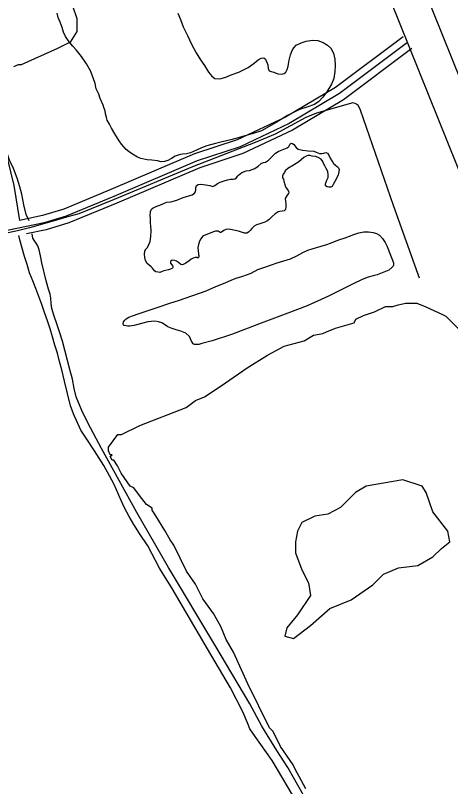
# Model space of a CAD drawing. Extents: x 3694830 to 3732949, y 415201 to 440970.
# Drawn here: x 3710027 to 3710912, y 427603 to 429171 of the extents above; entities that cross this region are included whole.
import ezdxf

# ---------------------------------------------------------------- set-up
doc = ezdxf.new("R2010")
doc.units = 0
for name, color, linetype in [('V-DTCH-CNTR', 7, 'Continuous'), ('V-ROAD-CNTR', 7, 'Continuous'), ('V-SITE-VEGE', 7, 'Continuous'), ('V-TOPO-SHOR', 7, 'Continuous')]:
    doc.layers.add(name, color=color, linetype=linetype)

msp = doc.modelspace()

# ---------------------------------------------------------------- linework, layer by layer
at = {"layer": 'V-DTCH-CNTR'}
msp.add_lwpolyline([(3710848.6, 428637.1), (3710795.9, 428784.9), (3710728.8, 428978.4), (3710724, 428988.7), (3710717.8, 428992.2), (3710713, 428993.6), (3710639.1, 428972.4), (3710617.7, 428963.5), (3710555.4, 428929.8), (3710514.7, 428912.7), (3710386.9, 428863.4), (3710228, 428796.9), (3710156.1, 428768.1), (3710136.1, 428762.6), (3710101.5, 428752.4), (3710055.9, 428739.4), (3710031.8, 428733.4), (3709980, 428722.5), (3709856.3, 428680.8), (3709635.3, 428597.2), (3709557.6, 428565.3)], dxfattribs=at)
at = {"layer": 'V-ROAD-CNTR'}
for points in [[(3710797.9, 429374), (3711300.6, 428124.7), (3711527.2, 427566.8), (3711704.8, 427131)], [(3710731.2, 429347.1), (3711234, 428097.7), (3711460.6, 427539.7), (3711638.2, 427103.9)], [(3710824.2, 429116), (3710686, 429012.3), (3710583.4, 428951.3), (3710483.9, 428904.1), (3710396.9, 428875.6), (3710227.3, 428803.4), (3710130.7, 428763.4), (3710086, 428749.8), (3709961.2, 428723.7), (3709782.1, 428668), (3709446.8, 428541.7), (3709158.9, 428438.6), (3709088, 428420.2)], [(3710815.2, 429128), (3710677.6, 429024.8), (3710576.3, 428964.6), (3710478.3, 428918.1), (3710391.6, 428889.6), (3710221.5, 428817.2), (3710125.7, 428777.5), (3710082.3, 428764.4), (3710035.4, 428754.5)], [(3710833.2, 429104), (3710694.3, 428999.8), (3710590.5, 428938.1), (3710489.4, 428890.2), (3710402.2, 428861.5), (3710233.1, 428789.6), (3710135.8, 428749.3), (3710089.8, 428735.3), (3710049.6, 428726.9)], [(3709991.5, 428956.6), (3710024.3, 428825.3), (3710035.4, 428754.5)], [(3710121.4, 428450.7), (3710117.1, 428467.5), (3710112.5, 428484.2), (3710107.7, 428500.9), (3710102.8, 428517.4), (3710097.6, 428534), (3710092.3, 428550.5), (3710086.7, 428566.9), (3710081, 428583.2), (3710075, 428599.5), (3710068.9, 428615.7), (3710062.6, 428631.8), (3710056.1, 428647.9), (3710050.9, 428664.6), (3710045.9, 428681.4), (3710041.1, 428698.2), (3710036.5, 428715.1), (3710034.3, 428723.7)], [(3710417.7, 427883.3), (3710345.8, 428005.6), (3710320.3, 428047.1), (3710296.4, 428092.8), (3710279.7, 428117.8), (3710268.2, 428135.8), (3710258.3, 428152.3), (3710249, 428169.9), (3710242.2, 428184.7), (3710227.7, 428217.6), (3710218.4, 428235.2), (3710206.9, 428255.9), (3710188.1, 428285.7), (3710170.9, 428311.7), (3710160.5, 428328.2), (3710151.2, 428347.4), (3710146.5, 428358), (3710139.3, 428377.1), (3710127, 428427.4), (3710121.4, 428450.7)], [(3710601.5, 427568.1), (3710548.9, 427655.8), (3710514.4, 427704.8), (3710504, 427720.7), (3710498.8, 427732.4), (3710489.5, 427754.7), (3710464.5, 427803.6), (3710417.7, 427883.3)]]:
    msp.add_lwpolyline(points, dxfattribs=at)
at = {"layer": 'V-SITE-VEGE'}
for points in [[(3710143.2, 429191.1), (3710152, 429165), (3710152, 429138.8)], [(3710152, 429138.8), (3710138.9, 429117), (3710112.7, 429103.9), (3710039.2, 429071.2)], [(3710039.2, 429071.2), (3710036.8, 429071.2), (3710032.9, 429070.8), (3710023.7, 429067)], [(3710216.5, 428285.5), (3710216.6, 428293), (3710235.5, 428319), (3710243, 428318.9), (3710280.5, 428337.2), (3710374.2, 428373.7), (3710393, 428388.5), (3710411.8, 428395.8), (3710445.6, 428417.9), (3710498.2, 428454.8), (3710539.5, 428480.6), (3710573.3, 428499), (3710614.5, 428509.8), (3710633.2, 428520.8), (3710652, 428524.4), (3710659.5, 428528.1), (3710678.2, 428535.4), (3710715.7, 428546.2), (3710719.5, 428553.7), (3710734.5, 428561), (3710756.9, 428568.3), (3710779.5, 428579.3), (3710794.4, 428579.2), (3710805.6, 428582.8), (3710820.6, 428586.4), (3710843, 428586.2), (3710861.6, 428578.6), (3710895.1, 428563.3), (3710902.5, 428559.5), (3710928.5, 428533.1)], [(3710617.5, 427598.4), (3710595.5, 427639.6), (3710591.8, 427647.1), (3710566, 427684.7), (3710551.3, 427714.7), (3710543.9, 427722.3), (3710499.9, 427812.3), (3710470.6, 427876.1), (3710455.9, 427902.4), (3710444.9, 427928.6), (3710430.2, 427954.9), (3710408.1, 427985), (3710393.4, 428015), (3710375, 428041.3), (3710349.3, 428093.8), (3710341.9, 428105.1), (3710330.9, 428123.9), (3710312.5, 428153.9), (3710305.1, 428165.2), (3710305.1, 428168.9), (3710294, 428176.5), (3710279.2, 428195.3), (3710268.2, 428210.3), (3710260.7, 428214.1), (3710242.3, 428240.4), (3710234.9, 428255.5), (3710227.6, 428266.7), (3710223.8, 428266.8), (3710220.2, 428274.3), (3710223.9, 428278), (3710220.2, 428278), (3710216.5, 428285.5)]]:
    msp.add_lwpolyline(points, dxfattribs=at)
msp.add_lwpolyline([(3710814.6, 428227), (3710740.5, 428213.9), (3710718.7, 428200.8), (3710688.2, 428170.3), (3710662, 428157.2), (3710635.9, 428152.9), (3710609.7, 428139.8), (3710601, 428122.3), (3710596.6, 428100.5), (3710596.6, 428078.7), (3710609.7, 428043.8), (3710622.8, 428017.6), (3710627.1, 427991.4), (3710601, 427952.2), (3710579.2, 427926), (3710574.8, 427908.6), (3710592.3, 427904.2), (3710627.1, 427930.4), (3710666.4, 427965.3), (3710710, 427982.7), (3710753.6, 428013.3), (3710775.4, 428035.1), (3710805.9, 428048.2), (3710845.1, 428052.5), (3710875.6, 428070), (3710893.1, 428087.4), (3710910.5, 428100.5), (3710906.1, 428122.3), (3710875.6, 428161.6), (3710862.5, 428200.8), (3710853.8, 428213.9)], close=True, dxfattribs=at)
at = {"layer": 'V-TOPO-SHOR'}
for points in [[(3710205.6, 428988.7), (3710199.5, 429002.7), (3710196.6, 429011.3), (3710191.6, 429022.1), (3710189.3, 429032.7), (3710185.6, 429044.7), (3710179.9, 429059), (3710171.7, 429073), (3710161.8, 429087.8), (3710150.6, 429101.4), (3710144.2, 429108.5), (3710136.6, 429117.5), (3710128.8, 429128.8), (3710125.2, 429137.5), (3710122.2, 429146.5), (3710118.1, 429157.6), (3710114.2, 429167.2), (3710112.2, 429175.7)], [(3710357.6, 429176), (3710362.8, 429162.9), (3710368.5, 429148.3), (3710377.2, 429130.6), (3710385, 429112.9), (3710394.8, 429095.2), (3710403.5, 429081.3), (3710411.3, 429069.4), (3710420, 429056), (3710426.4, 429047.9), (3710432.9, 429043.1), (3710442.5, 429042.6), (3710454.7, 429046), (3710466, 429050.8), (3710481.4, 429056), (3710500.1, 429065.7), (3710512.3, 429074.1), (3710520.8, 429080.8), (3710527, 429084.4), (3710532.3, 429084.9), (3710535.8, 429082.3), (3710540.1, 429070.8), (3710540.8, 429063.5), (3710543.1, 429058.9), (3710547, 429057.2), (3710552.7, 429055.8), (3710560.7, 429052.6), (3710561.2, 429052.6), (3710569, 429051.9), (3710573.4, 429053), (3710576.8, 429056), (3710579.9, 429061.5), (3710581.5, 429068), (3710583.8, 429080.6), (3710586.6, 429091.2), (3710589.9, 429100.1), (3710593.3, 429105.4), (3710597.9, 429110.9), (3710608.3, 429115.3), (3710618.4, 429119.1), (3710631.1, 429121.2), (3710642.3, 429120.2), (3710652.7, 429116.5), (3710661.4, 429111.2)], [(3710661.4, 429111.2), (3710668.7, 429104.5), (3710674, 429094.6), (3710676.7, 429082.6), (3710677.4, 429069.3), (3710676.7, 429057.6), (3710674.8, 429043.3), (3710669.7, 429031.6), (3710660.2, 429015.8), (3710651.9, 429005), (3710644.1, 428996.3), (3710635.3, 428990.3), (3710619.9, 428985.1), (3710604.5, 428980.3), (3710580.5, 428967.9), (3710557, 428953.7), (3710527.8, 428936.6), (3710510.5, 428931.3), (3710493.9, 428926.5), (3710480.1, 428922.2), (3710465.4, 428918.6), (3710447.7, 428914.5), (3710434.1, 428910.8), (3710416.1, 428906.1), (3710405.3, 428902), (3710395.4, 428897.4), (3710383, 428891.9), (3710374.9, 428889.6), (3710366.9, 428889), (3710360.4, 428887.8), (3710351.7, 428884.9), (3710344.3, 428880.3), (3710337.2, 428876.4), (3710330, 428874.1), (3710323.8, 428873.9), (3710316, 428875.3), (3710304.8, 428877.2), (3710295.3, 428877.7), (3710282.2, 428880.4), (3710275.6, 428883.2), (3710265, 428889.5), (3710258.6, 428893.9), (3710252.4, 428898.7), (3710243, 428909.5), (3710238.4, 428916.4), (3710229.7, 428930.5), (3710222.8, 428942), (3710218.7, 428950.1), (3710214.1, 428958.1), (3710212.1, 428963.7), (3710210.5, 428971.3), (3710209.6, 428977), (3710208.2, 428980.4), (3710206.9, 428984.4), (3710205.6, 428988.7)], [(3710055, 428753.6), (3710048.9, 428766.7), (3710044.3, 428786.1), (3710040, 428808), (3710036.1, 428822.7), (3710031.1, 428840.4), (3710023.6, 428860), (3710015.1, 428877.3), (3710011.5, 428889.5), (3710009.9, 428897.6), (3710008.7, 428906.1), (3709994.4, 428958.8), (3709982.7, 428992.7), (3709973.6, 429025.7)], [(3710295.8, 428699.4), (3710301.1, 428711.6), (3710302.5, 428721.9), (3710303.2, 428733.7), (3710302.5, 428742.6), (3710302.1, 428749.8), (3710301.7, 428758.7), (3710301.2, 428764.9), (3710301.7, 428770.5), (3710302.2, 428772.5), (3710304.2, 428777.4), (3710307, 428779.9), (3710314.4, 428783.3), (3710320.8, 428785.6), (3710328.2, 428788.6), (3710335.1, 428791.3), (3710343.4, 428792.4), (3710355.4, 428795.4), (3710368.5, 428800.9), (3710386.7, 428806.8), (3710391.3, 428810), (3710393.1, 428812.8), (3710394.3, 428817.4), (3710394.3, 428821), (3710395.7, 428825.2), (3710398.9, 428827.5), (3710404, 428828.1), (3710409.9, 428827.7), (3710422.6, 428825.6), (3710428.6, 428823.5), (3710432.5, 428825.3), (3710437.8, 428829.2), (3710443.5, 428832.2), (3710451.4, 428834.9), (3710458.5, 428837), (3710461.7, 428837.9), (3710464.7, 428838.5), (3710467.5, 428838.3), (3710470, 428838.1), (3710473.4, 428838.7), (3710476.4, 428840.8), (3710478.8, 428844.3), (3710480.6, 428846.8), (3710487.7, 428852), (3710496, 428855.2), (3710502.9, 428856.1), (3710508.2, 428858.2), (3710514, 428860.3), (3710520.7, 428864.6), (3710526.9, 428869.9), (3710531.3, 428871.9), (3710535.4, 428872.8), (3710541.6, 428876.7), (3710546, 428881.1), (3710552.5, 428888), (3710555.7, 428891.2), (3710561.2, 428894.8), (3710566.3, 428896.7), (3710572.7, 428899.4), (3710579.4, 428902.2), (3710583.1, 428904.9), (3710584.5, 428907.4), (3710585.9, 428910.2), (3710587.9, 428911.3), (3710590.5, 428910.9), (3710593, 428908.8), (3710597.8, 428902.8), (3710602.2, 428899.6), (3710610.7, 428897.2), (3710622.6, 428896.1), (3710633.7, 428895.1), (3710638.5, 428893), (3710645.4, 428890.5), (3710650, 428890.7), (3710654.1, 428891.4), (3710658.3, 428892.3), (3710661.5, 428890.9), (3710665.1, 428885.6), (3710667.4, 428880.8), (3710670.2, 428875.9), (3710674.1, 428870.4), (3710677.3, 428867.4), (3710681.9, 428863.7), (3710684.2, 428861.6), (3710685.3, 428857.9), (3710684.8, 428853.1), (3710683.4, 428847.4), (3710680, 428839.8), (3710676.3, 428833.4), (3710673, 428827.4), (3710671.2, 428823.5), (3710668.2, 428821.9), (3710664.3, 428822.1), (3710661.1, 428822.8), (3710657.8, 428824.9), (3710657.9, 428828.8), (3710660.4, 428836.2), (3710662.9, 428841.4), (3710663.2, 428847), (3710662.1, 428853.6), (3710658.9, 428860.1)], [(3710658.9, 428860.1), (3710655.9, 428865.4), (3710653.4, 428870.4), (3710652, 428874.6), (3710648.6, 428879), (3710642.8, 428882.2), (3710637.1, 428884.1), (3710630.2, 428885.2), (3710626, 428886.6), (3710621.5, 428886.4), (3710618, 428884.8), (3710613.6, 428882.3), (3710603.2, 428873.8), (3710592.2, 428866.9), (3710580.7, 428860.3), (3710575.8, 428855.2), (3710574, 428852), (3710571.4, 428848.4), (3710570.1, 428844.5), (3710570, 428841), (3710571.9, 428838.5), (3710573, 428834.3), (3710574.6, 428827.7), (3710575.7, 428824.4), (3710577.1, 428821.2), (3710581.9, 428815), (3710582.8, 428812), (3710582.1, 428809.5), (3710579.6, 428806), (3710575.7, 428798.9), (3710576.1, 428793.6), (3710577, 428788.1), (3710577, 428782.3), (3710576.1, 428776.8), (3710573.5, 428773.8), (3710569.6, 428773.2), (3710565, 428772.7), (3710561.1, 428771.8), (3710555.6, 428768.1), (3710549.4, 428762.2), (3710543.8, 428756.9), (3710539.4, 428753.5), (3710534.1, 428750.7), (3710528.2, 428748.9), (3710524, 428747.5), (3710517.3, 428745.7), (3710512.3, 428743), (3710507.9, 428738.2), (3710504.7, 428733.8), (3710501.4, 428730.4), (3710497.5, 428728.5), (3710492.7, 428728.5), (3710486.9, 428730.4), (3710480.5, 428732.5), (3710464.4, 428736), (3710459.8, 428736.7), (3710455.2, 428736.2), (3710451.1, 428733.9), (3710448.5, 428731.9), (3710444.9, 428730.1), (3710443.5, 428730.1), (3710441.4, 428731.4), (3710439.8, 428732.6), (3710434.3, 428732.4), (3710429.7, 428731.2), (3710417.7, 428726.4), (3710409.9, 428722.8), (3710407.6, 428721.6), (3710404.1, 428716.8), (3710401.6, 428712.2), (3710399.3, 428705.8), (3710398.3, 428699.1), (3710398.8, 428692), (3710399.2, 428687.4), (3710399.7, 428685.3), (3710400.1, 428683.3), (3710400.3, 428680.5), (3710399.6, 428678.9), (3710398.5, 428678), (3710397.3, 428678.7), (3710393.2, 428678.7), (3710388.8, 428677.8), (3710384.7, 428675.9), (3710380.3, 428672.5), (3710373.6, 428667.7), (3710368.6, 428664.5), (3710366.9, 428664), (3710363.3, 428664.7), (3710358.7, 428668.7), (3710355, 428671.7), (3710351.3, 428673.1), (3710345.8, 428673.8), (3710342.6, 428671.2), (3710342.8, 428667.6), (3710347.4, 428661.3), (3710348.1, 428660.2), (3710347.4, 428658.8), (3710346.7, 428657.4), (3710342.3, 428655.6), (3710338.2, 428654.2), (3710332.4, 428652.9)], [(3710143.4, 428431.8), (3710138.2, 428451.4), (3710123.2, 428509.2), (3710116.3, 428530.2), (3710111.5, 428544.4), (3710106.3, 428559.4), (3710101.3, 428575.3), (3710099.9, 428585.7), (3710099.5, 428596.5), (3710097.7, 428604.6), (3710094.5, 428614.9), (3710089.9, 428631.3), (3710081.3, 428668.4), (3710078.1, 428682.4), (3710075.8, 428694.4), (3710072.9, 428702.5), (3710069.6, 428708), (3710066.4, 428713.1), (3710063, 428718.6), (3710061.6, 428727.1)], [(3710358.5, 428591.3), (3710414.7, 428610.9), (3710435, 428620.1), (3710453.7, 428627.5), (3710467, 428633.7), (3710476.2, 428636.8), (3710487.7, 428640.2), (3710498.9, 428644.2), (3710506.6, 428646.9), (3710520.3, 428654.4), (3710534.6, 428659.6), (3710547.8, 428664.1), (3710559.6, 428668.2), (3710573.2, 428672.3), (3710586.3, 428676.1), (3710599.6, 428682.3), (3710611.5, 428689), (3710621.4, 428693.8), (3710630.2, 428696.7), (3710649, 428702.1), (3710660.1, 428705.6), (3710668, 428708.4), (3710676.2, 428711.7), (3710686.4, 428715.4), (3710697.3, 428719.2), (3710706.5, 428722.4), (3710715.1, 428725.8), (3710725.2, 428729.2), (3710735.4, 428731.3), (3710745, 428731.1), (3710754.3, 428729.8), (3710761.1, 428727.8), (3710767.1, 428724.2), (3710773.6, 428717.6), (3710779, 428709.2), (3710783, 428701.3), (3710784.9, 428696.2), (3710788.4, 428687.5), (3710792.5, 428677.3), (3710795.5, 428668.5), (3710796, 428663.2), (3710794.8, 428661.4), (3710792.2, 428658.5), (3710786.5, 428653.6), (3710762.5, 428643.8), (3710754.4, 428642), (3710744.5, 428639.3), (3710731.9, 428634.3), (3710713.9, 428625.7), (3710663.8, 428600.5), (3710620.4, 428580.9), (3710581.2, 428565.8), (3710526.8, 428545.3), (3710468.4, 428522.9), (3710427, 428509.8), (3710406.1, 428504), (3710400.1, 428502.3), (3710397, 428502.3), (3710391.6, 428502.2), (3710388.7, 428503.7), (3710386.4, 428506.7), (3710385.1, 428509), (3710383.4, 428513.4), (3710381, 428518.5), (3710373.9, 428524.9), (3710363.5, 428529), (3710354, 428531.9), (3710343.9, 428535.1), (3710336.9, 428538), (3710330.1, 428542.7), (3710324.6, 428546.1), (3710318.3, 428548.1), (3710310.4, 428549.5), (3710303.5, 428549.1), (3710296.2, 428547.9), (3710286.6, 428545.2), (3710273.1, 428542.3), (3710268.5, 428540.9), (3710264, 428539.9), (3710259.8, 428539.3), (3710255.7, 428539.3), (3710252.1, 428539.8), (3710248.5, 428540.4), (3710247.2, 428541.6), (3710246.6, 428544.9), (3710247.1, 428548.1), (3710249.6, 428551.4), (3710252.6, 428554), (3710257.7, 428557.8), (3710265.2, 428560.5), (3710279, 428565.4), (3710315.3, 428577.6), (3710343.3, 428586.9), (3710358.5, 428591.3)], [(3710332.4, 428652.9), (3710329, 428652), (3710325.5, 428650.4), (3710321.1, 428648.8), (3710317.2, 428649), (3710312.6, 428650.2), (3710309.9, 428651.8), (3710306.2, 428657.3), (3710303.5, 428660.3), (3710299.1, 428663.5), (3710295.2, 428667), (3710291.8, 428672.8), (3710290.2, 428679.2), (3710290, 428685.9), (3710290.2, 428691.6), (3710292.3, 428696.7), (3710292.8, 428696.9), (3710295.8, 428699.4)], [(3710745.1, 427342.7), (3710670.6, 427484.1), (3710580.7, 427641.8), (3710558.7, 427676.5), (3710528, 427726.2), (3710504.1, 427771), (3710432.8, 427891.4), (3710338.2, 428048.5), (3710274.2, 428160.7), (3710202.4, 428290.6), (3710174.4, 428342.9), (3710162.5, 428368.1), (3710150.6, 428395.9), (3710146.7, 428412.8), (3710143.4, 428431.8)]]:
    msp.add_lwpolyline(points, dxfattribs=at)

doc.saveas('drawing.dxf')
